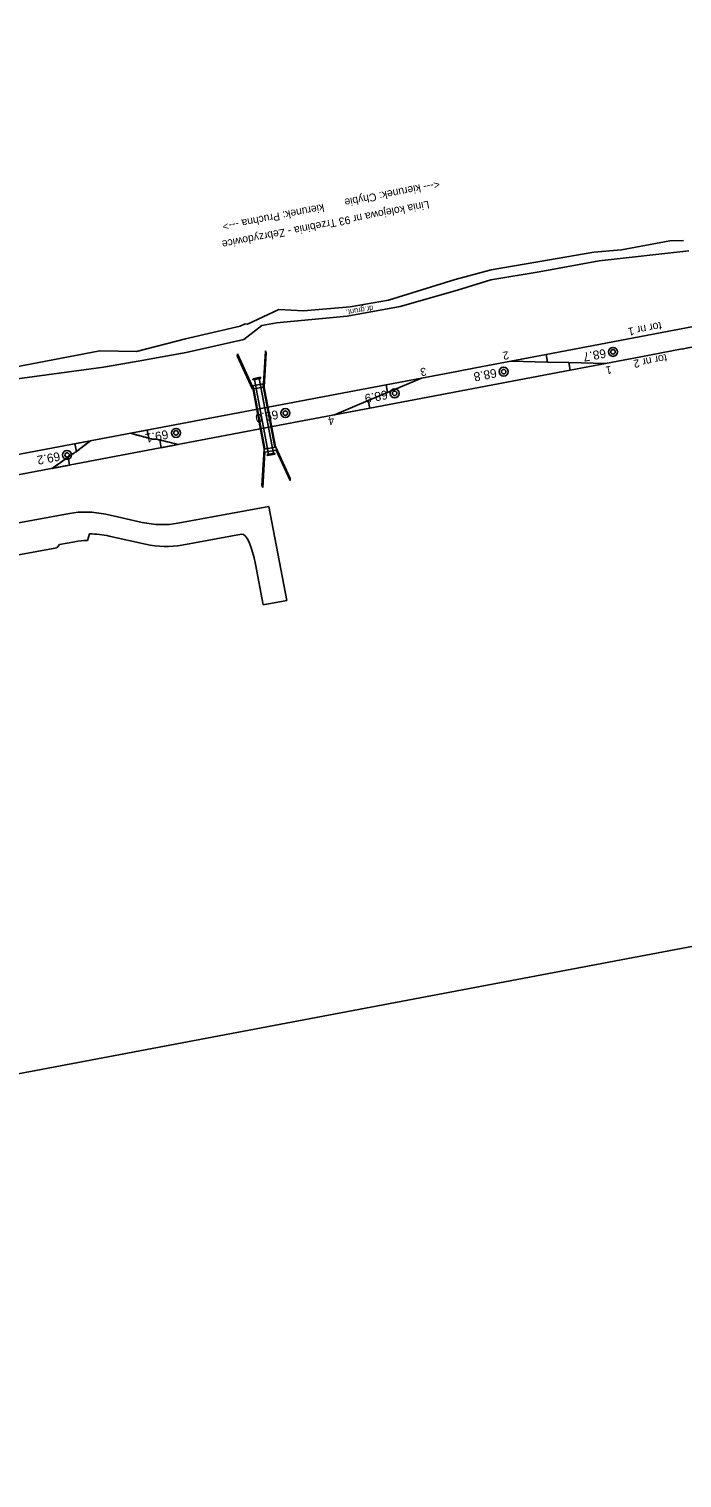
# Model space of a CAD drawing. Extents: x 6541740 to 6566395, y 5525066 to 5530361.
# Drawn here: x 6555301.5 to 6555448.4, y 5525575.5 to 5525901.4 of the extents above; entities that cross this region are included whole.
import ezdxf

# ---------------------------------------------------------------- set-up
doc = ezdxf.new("R2010")
doc.units = 0
for name, color, linetype in [('Domyślna', 7, 'Continuous'), ('TOR_PRZEK_P-komponent', 7, 'Continuous'), ('TOR_PRZEK_P-teren istniejacy', 7, 'Continuous'), ('TOR_PS_OPIS_O-opisy odwodnienia', 7, 'Continuous'), ('TOR_PS_OPIS_T-symbole geometrii', 7, 'Continuous'), ('TOR_PS_P-chodniki i place ładunkowe', 7, 'Continuous'), ('TOR_PS_T-rowy otwarte nieumocnione', 7, 'Continuous'), ('TOR_PS_T-umocnienia skarp', 7, 'Continuous'), ('TOR_PS_T-wypelnienia', 7, 'Continuous'), ('TOR_RAMKI-ramka+tabelka 1', 7, 'Continuous'), ('TOR_W-warstwa dodatkowa 2', 7, 'Continuous')]:
    doc.layers.add(name, color=color, linetype=linetype)

# ---------------------------------------------------------------- blocks, each defined once
blk = doc.blocks.new('4010_1')
at = {"layer": 'Domyślna'}
for radius in [0.75, 0.375]:
    blk.add_circle((0, 0), radius, dxfattribs=at)

msp = doc.modelspace()

# ---------------------------------------------------------------- linework, layer by layer
at = {"layer": 'TOR_PRZEK_P-komponent'}
for p, q in [((6555661.88, 5525874.43), (6555417.84, 5525828.17)), ((6555417.84, 5525828.17), (6555401.91, 5525825.16)), ((6555409.87, 5525826.67), (6555417.84, 5525828.17)), ((6555439.12, 5525827.63), (6555423.2, 5525824.61)), ((6555448.39, 5525829.39), (6555439.12, 5525827.63)), ((6555423.2, 5525824.61), (6555378.13, 5525816.07)), ((6555397.74, 5525824.36), (6555381.82, 5525821.35)), ((6555401.91, 5525825.16), (6555397.74, 5525824.36)), ((6555422.89, 5525826.33), (6555418.15, 5525826.45)), ((6555431.16, 5525826.12), (6555423.2, 5525824.61)), ((6555381.82, 5525821.35), (6555221.45, 5525790.95)), ((6555389.78, 5525822.86), (6555381.82, 5525821.35)), ((6555382.16, 5525819.63), (6555377.79, 5525817.78)), ((6555378.13, 5525816.07), (6555362.21, 5525813.05)), ((6555370.17, 5525814.56), (6555378.13, 5525816.07)), ((6555362.21, 5525813.05), (6555222.13, 5525786.49))]:
    msp.add_line(p, q, dxfattribs=at)
for points in [[(6555417.84, 5525828.17), (6555418.15, 5525826.45), (6555409.87, 5525826.67)], [(6555423.2, 5525824.61), (6555422.89, 5525826.33), (6555431.16, 5525826.12)], [(6555381.82, 5525821.35), (6555382.16, 5525819.63), (6555389.78, 5525822.86)], [(6555378.13, 5525816.07), (6555377.79, 5525817.78), (6555370.17, 5525814.56)]]:
    msp.add_lwpolyline(points, dxfattribs=at)
msp.add_ellipse((6549311.9, 5558202.92), major_axis=(-6136.5, 32373.54), ratio=0.25, start_param=3.141593, end_param=3.144217, dxfattribs=at)
at = {"layer": 'TOR_PS_OPIS_T-symbole geometrii'}
for p, q in [((6555266.79, 5525784.32), (6555310.58, 5525792.41)), ((6555318.72, 5525792.2), (6555326.91, 5525790.39)), ((6555334.92, 5525790.19), (6555355.45, 5525793.98)), ((6555355.45, 5525793.98), (6555359.44, 5525772.85)), ((6555268.12, 5525777.3), (6555307.72, 5525784.7)), ((6555307.72, 5525784.7), (6555308.35, 5525785.38)), ((6555308.35, 5525785.38), (6555311.79, 5525786.02)), ((6555315.11, 5525787.8), (6555314.62, 5525786.32)), ((6555319.52, 5525787.29), (6555327.7, 5525785.48)), ((6555335.84, 5525785.28), (6555349.31, 5525787.76)), ((6555352.44, 5525780.97), (6555354.16, 5525771.88)), ((6555354.16, 5525771.88), (6555359.44, 5525772.85))]:
    msp.add_line(p, q, dxfattribs=at)
for centre, major_axis, start_param, end_param in [((6555366.83, 5525495.18), (-56.34, 297.21), 6.176516, 6.281998), ((6555279.6, 5526082.5), (-55.41, 292.3), 3.034923, 3.140391), ((6555350.66, 5525780.64), (-1.35, 7.12), 4.711187, 6.281983), ((6555366.83, 5525495.18), (-55.13, 290.82), 6.243667, 6.281998), ((6555366.83, 5525495.18), (-55.41, 292.3), 6.176516, 6.233631), ((6555279.6, 5526082.5), (-56.34, 297.21), 3.034923, 3.140391)]:
    msp.add_ellipse(centre, major_axis=major_axis, ratio=0.25, start_param=start_param, end_param=end_param, dxfattribs=at)
at = {"layer": 'TOR_PS_P-chodniki i place ładunkowe'}
msp.add_lwpolyline([(6556046.03, 5525807.51), (6554817.76, 5525575.45), (6554764.48, 5525857.46), (6555992.75, 5526089.52)], close=True, dxfattribs=at)
at = {"layer": 'TOR_PS_T-rowy otwarte nieumocnione'}
for points in [[(6555324.27, 5525810.44), (6555328.05, 5525811.16), (6555328.4, 5525809.31)], [(6555315.3, 5525808.74), (6555311.75, 5525808.07), (6555312.14, 5525806.35)], [(6555335, 5525807.89), (6555331.21, 5525807.17), (6555330.88, 5525808.94)], [(6555306.66, 5525802.52), (6555310.59, 5525803.26), (6555310.25, 5525805.07)]]:
    msp.add_lwpolyline(points, close=True, dxfattribs=at)
for points in [[(6555306.66, 5525802.52), (6555307.85, 5525803.36), (6555309.17, 5525804.31), (6555310.5, 5525805.26), (6555311.04, 5525805.64), (6555311.6, 5525805.95), (6555312.14, 5525806.35), (6555313.35, 5525807.27), (6555314.56, 5525808.18), (6555315.3, 5525808.74)], [(6555324.27, 5525810.44), (6555325.43, 5525810.12), (6555326.92, 5525809.72), (6555328.4, 5525809.31), (6555329.25, 5525809.08), (6555330.04, 5525809.16), (6555330.88, 5525808.94), (6555332.36, 5525808.57), (6555333.84, 5525808.19), (6555335, 5525807.89)]]:
    msp.add_open_spline(points, degree=3, dxfattribs=at)
at = {"layer": 'TOR_PS_T-umocnienia skarp'}
for p, q in [((6555355.37, 5525805.72), (6555352.2, 5525822.5)), ((6555356.44, 5525805.85), (6555353.25, 5525822.74))]:
    msp.add_line(p, q, dxfattribs=at)
for points in [[(6555351.86, 5525822.7), (6555353.52, 5525823.02), (6555353.56, 5525822.76), (6555351.91, 5525822.45)], [(6555355.08, 5525805.67), (6555356.73, 5525805.98), (6555356.78, 5525805.73), (6555355.13, 5525805.41)]]:
    msp.add_lwpolyline(points, close=True, dxfattribs=at)
at = {"layer": 'TOR_PS_T-wypelnienia'}
for p, q in [((6555434.74, 5525851.65), (6555445.67, 5525853.7)), ((6555445.67, 5525853.7), (6555448.71, 5525853.77)), ((6555418.15, 5525849.37), (6555428.58, 5525851.17)), ((6555428.58, 5525851.17), (6555434.74, 5525851.65)), ((6555449.93, 5525851.46), (6555429.74, 5525849.25)), ((6555397.33, 5525844.99), (6555405.45, 5525847.22)), ((6555416.25, 5525846.72), (6555405.35, 5525844.92)), ((6555405.45, 5525847.22), (6555418.15, 5525849.37)), ((6555429.74, 5525849.25), (6555416.25, 5525846.72)), ((6555382.37, 5525840.39), (6555397.33, 5525844.99)), ((6555405.35, 5525844.92), (6555397.89, 5525842.65)), ((6555373.71, 5525838.89), (6555382.37, 5525840.39)), ((6555397.89, 5525842.65), (6555384.98, 5525838.96)), ((6555350.64, 5525834.99), (6555357.65, 5525838.27)), ((6555373.06, 5525836.78), (6555357.12, 5525835.26)), ((6555357.65, 5525838.27), (6555363.2, 5525837.94)), ((6555363.2, 5525837.94), (6555373.71, 5525838.89)), ((6555384.98, 5525838.96), (6555373.06, 5525836.78)), ((6555336.69, 5525831.7), (6555348.96, 5525834.51)), ((6555348.96, 5525834.51), (6555350.07, 5525835.05)), ((6555353.88, 5525834.64), (6555349.82, 5525831.5)), ((6555350.07, 5525835.05), (6555350.64, 5525834.99)), ((6555357.12, 5525835.26), (6555353.88, 5525834.64)), ((6555349.82, 5525831.5), (6555336.86, 5525828.63))]:
    msp.add_line(p, q, dxfattribs=at)
for points in [[(6555336.69, 5525831.7), (6555325.66, 5525828.85)], [(6555325.66, 5525828.85), (6555317.37, 5525829), (6555296.66, 5525824.99), (6555283.28, 5525822.19), (6555268.39, 5525819.31), (6555257.37, 5525816.94), (6555250.28, 5525816.78)], [(6555325.99, 5525826.63), (6555336.86, 5525828.63)], [(6555245.93, 5525814.97), (6555247.4, 5525814.66), (6555250.39, 5525814.05), (6555257.86, 5525814.24), (6555268.58, 5525816.61), (6555283.95, 5525819.5), (6555297.12, 5525822.42), (6555318.23, 5525825.3), (6555325.99, 5525826.63)]]:
    msp.add_lwpolyline(points, dxfattribs=at)
at = {"layer": 'TOR_W-warstwa dodatkowa 2'}
for p, q in [((6555354.41, 5525806.87), (6555351.72, 5525821.06)), ((6555354.56, 5525806.9), (6555351.87, 5525821.09)), ((6555356.77, 5525807.32), (6555354.08, 5525821.5)), ((6555356.91, 5525807.35), (6555354.23, 5525821.53))]:
    msp.add_line(p, q, dxfattribs=at)
msp.add_lwpolyline([(6555348.34, 5525828.31), (6555348.31, 5525827.87), (6555351.76, 5525820.38), (6555354.39, 5525820.88), (6555354.83, 5525828.53), (6555354.65, 5525828.93), (6555354.22, 5525821.56), (6555351.67, 5525821.08), (6555348.34, 5525828.31)], dxfattribs=at)
msp.add_lwpolyline([(6555354.07, 5525798.27), (6555354.52, 5525806.15), (6555357.07, 5525806.63), (6555360.22, 5525799.81), (6555360.24, 5525800.25), (6555356.98, 5525807.33), (6555354.35, 5525806.83), (6555353.88, 5525798.67)], close=True, dxfattribs=at)

# ---------------------------------------------------------------- block references
at = {"layer": 'TOR_RAMKI-ramka+tabelka 1', "xscale": 1.345963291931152, "yscale": 1.345963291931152}
for p in [(6555432.86, 5525828.74), (6555408.26, 5525824.29), (6555383.74, 5525819.41), (6555359.14, 5525814.96), (6555334.54, 5525810.52), (6555310.03, 5525805.56)]:
    msp.add_blockref('4010_1', p, dxfattribs=at)

# ---------------------------------------------------------------- texts
at = {"layer": 'TOR_PRZEK_P-teren istniejacy'}
for s, height, rotation, p in [('<--- kierunek: Chybie', 1.75, 191.0012, (6555393.7, 5525867.27)), ('Linia kolejowa nr 93 Trzebinia - Zebrzydowice', 1.7499, 190.987, (6555391.35, 5525862.76)), ('kierunek: Pruchna --->', 1.75, 191.0012, (6555367.69, 5525862.07))]:
    msp.add_text(s, height=height, rotation=rotation, dxfattribs=at).set_placement(p)
at = {"layer": 'TOR_PS_OPIS_O-opisy odwodnienia'}
for s, p in [('tor nr 1', (6555443.61, 5525835.5)), ('2', (6555409.24, 5525828.93)), ('tor nr 2', (6555444.83, 5525828.29)), ('3', (6555390.69, 5525825.25)), ('1', (6555432.4, 5525825.64)), ('4', (6555369.98, 5525814.24))]:
    msp.add_text(s, height=1.8, rotation=190.7332, dxfattribs=at).set_placement(p)
at = {"layer": 'TOR_PS_T-wypelnienia'}
msp.add_text('dr.grunt.', height=1.25, rotation=189.6518, dxfattribs=at).set_placement((6555378.83, 5525839.21))
at = {"layer": 'TOR_RAMKI-ramka+tabelka 1'}
for s, p in [('68.7', (6555431.09, 5525829.44)), ('68.8', (6555406.49, 5525825)), ('68.9', (6555381.96, 5525820.12)), ('69.0', (6555357.36, 5525815.67)), ('69.1', (6555332.6, 5525811.2)), ('69.2', (6555308.25, 5525806.26))]:
    msp.add_text(s, height=2, rotation=190.7691, dxfattribs=at).set_placement(p)

doc.saveas('drawing.dxf')
